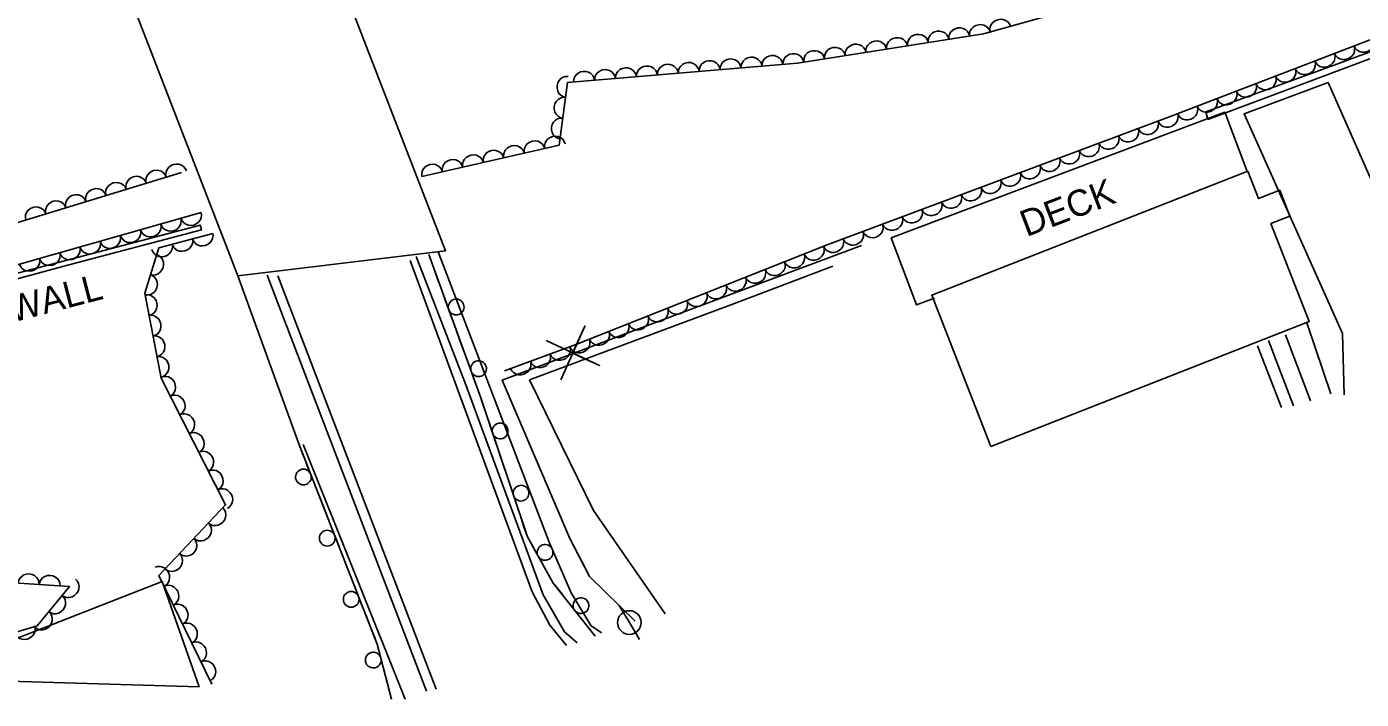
# Model space of a CAD drawing. Extents: x 1722896 to 1754269, y 648279 to 666297.
# Drawn here: x 1745353.2 to 1745607.5, y 651620 to 651748 of the extents above; entities that cross this region are included whole.
import ezdxf

# ---------------------------------------------------------------- set-up
doc = ezdxf.new("R2010")
doc.units = 0
for name, color, linetype in [('DESIGN - CENTERLINE - Proposed', 7, 'Continuous'), ('DESIGN - CENTERLINE - Proposed Text', 7, 'Continuous'), ('DESIGN - SCRATCH - User 1', 7, 'Continuous'), ('SURVEY - CENTERLINE - Preliminary Text', 7, 'Continuous'), ('SURVEY - CONTROL with Text', 7, 'Continuous'), ('SURVEY - DTM - Breaklines', 7, 'Continuous'), ('SURVEY - VEGETATION - Features with Text', 7, 'Continuous')]:
    doc.layers.add(name, color=color, linetype=linetype)

msp = doc.modelspace()

# ---------------------------------------------------------------- linework, layer by layer
at = {"layer": 'DESIGN - CENTERLINE - Proposed'}
for points in [[(1745292.48, 651961.16), (1745332, 651965.97), (1745433.03, 651705.37), (1745393.41, 651700.61), (1745292.48, 651961.16)], [(1745393.41, 651700.61), (1745405.05, 651668.64)]]:
    msp.add_lwpolyline(points, dxfattribs=at)
at = {"layer": 'DESIGN - CENTERLINE - Proposed Text'}
for points in [[(1745526.14, 651696.32), (1745522.74, 651695.04), (1745517.93, 651707.81), (1745581.47, 651731.72), (1745585.63, 651720.67)], [(1745512.23, 651706.37), (1745470.98, 651690.93), (1745443.78, 651680.75), (1745456.71, 651650.6), (1745460.43, 651643.35), (1745469.13, 651634.85)], [(1745512.23, 651706.37), (1745470.98, 651690.93), (1745465.4, 651688.84)], [(1745454.97, 651680.77), (1745459.56, 651691.03), (1745457.22, 651685.88), (1745462.37, 651683.54), (1745452.16, 651688.26)], [(1745597.1, 651691.63), (1745601.64, 651678.15)], [(1745589.75, 651688.31), (1745594.54, 651675.82)], [(1745593, 651689.37), (1745597.77, 651676.81)], [(1745450.32, 651683.2), (1745443.78, 651680.75), (1745456.71, 651650.6), (1745459.73, 651644.72)], [(1745459.73, 651644.72), (1745460.43, 651643.35), (1745469.13, 651634.85)], [(1745347.69, 651623.47), (1745345.08, 651629.16), (1745379, 651642.39), (1745386.06, 651622.36), (1745347.69, 651623.47)]]:
    msp.add_lwpolyline(points, dxfattribs=at)
msp.add_lwpolyline([(1745536.91, 651668.1), (1745597.55, 651691.9), (1745590.23, 651710.54), (1745593.86, 651711.96), (1745591.93, 651716.88), (1745587.88, 651715.29), (1745585.83, 651720.51), (1745525.62, 651696.88)], close=True, dxfattribs=at)
at = {"layer": 'DESIGN - SCRATCH - User 1'}
for points in [[(1745578.24, 651730.33), (1745577.86, 651731.79), (1745602.82, 651740.89), (1745638.43, 651754.12), (1745694.79, 651775.63), (1745732.96, 651789.68), (1745782.19, 651807.94), (1745782.61, 651806.95), (1745578.24, 651730.33)], [(1744868.11, 651732.89), (1744868.28, 651734.4), (1744948.81, 651726.9), (1745021.49, 651721.24), (1745097.4, 651715.01), (1745156.92, 651710.61), (1745181.36, 651708.6), (1745207.99, 651701.64), (1745287.3, 651683.69), (1745349.3, 651700.5), (1745386.26, 651710.24), (1745386.5, 651709.33), (1745360.52, 651702.47), (1745287.02, 651682.54), (1745196.92, 651703.3), (1745181.07, 651707.43), (1745156.06, 651709.48), (1745084.52, 651714.93), (1744991.49, 651722.44), (1744910.97, 651729.18), (1744868.11, 651732.89)], [(1745461.49, 651631.99), (1745453.54, 651642.08), (1745448.6, 651650.92), (1745439.72, 651677.35), (1745429.81, 651704.68)], [(1745430.14, 651703.76), (1745429.81, 651704.68)], [(1745431.49, 651700.05), (1745430.69, 651702.26)], [(1745432.29, 651697.84), (1745431.49, 651700.05)], [(1745434.4, 651692.01), (1745432.83, 651696.33)], [(1745435.75, 651688.3), (1745434.95, 651690.51)], [(1745436.55, 651686.09), (1745435.75, 651688.3)], [(1745438.66, 651680.26), (1745437.1, 651684.58)], [(1745439.99, 651676.54), (1745439.72, 651677.35), (1745439.21, 651678.76)], [(1745440.74, 651674.31), (1745439.99, 651676.54)], [(1745442.71, 651668.43), (1745441.25, 651672.8)], [(1745405.05, 651668.64), (1745419.99, 651630.48), (1745422.71, 651620.03)], [(1745405.05, 651668.64), (1745405.91, 651666.45)], [(1745443.97, 651664.69), (1745443.22, 651666.92)], [(1745406.49, 651664.96), (1745408.17, 651660.68)], [(1745444.72, 651662.46), (1745443.97, 651664.69)], [(1745446.7, 651656.58), (1745445.23, 651660.95)], [(1745408.75, 651659.19), (1745409.61, 651657)], [(1745409.61, 651657), (1745410.47, 651654.81)], [(1745447.95, 651652.84), (1745447.2, 651655.07)], [(1745411.05, 651653.32), (1745412.73, 651649.04)], [(1745448.76, 651650.64), (1745448.6, 651650.92), (1745447.95, 651652.84)], [(1745413.31, 651647.55), (1745414.17, 651645.36)], [(1745451.78, 651645.22), (1745449.54, 651649.24)], [(1745414.17, 651645.36), (1745415.02, 651643.17)], [(1745453.75, 651641.81), (1745453.54, 651642.08), (1745452.56, 651643.83)], [(1745415.61, 651641.68), (1745417.28, 651637.4)], [(1745455.21, 651639.96), (1745453.75, 651641.81)], [(1745459.04, 651635.09), (1745456.2, 651638.7)], [(1745417.87, 651635.91), (1745418.72, 651633.72)], [(1745418.72, 651633.72), (1745419.58, 651631.53)], [(1745461.49, 651631.99), (1745460.04, 651633.84)], [(1745420.11, 651630.02), (1745421.27, 651625.57)], [(1745421.67, 651624.02), (1745422.26, 651621.75)], [(1745422.26, 651621.75), (1745422.71, 651620.03)]]:
    msp.add_lwpolyline(points, dxfattribs=at)
for centre, start, end in [((1745435.04, 651694.66), 313.1935, 313.1837), ((1745439.3, 651682.91), 313.1935, 313.1837), ((1745443.41, 651671.07), 311.8283, 311.8184), ((1745405.93, 651662.29), 134.6403, 134.6304), ((1745447.39, 651659.22), 311.8283, 311.8184), ((1745410.48, 651650.65), 134.6403, 134.6304), ((1745451.98, 651647.94), 322.4367, 322.4269), ((1745415.04, 651639.01), 134.6403, 134.6304), ((1745458.81, 651637.81), 331.5249, 331.5151), ((1745419.23, 651627.44), 127.83, 127.8202)]:
    msp.add_arc(centre, 1.5, start, end, dxfattribs=at)
at = {"layer": 'SURVEY - CENTERLINE - Preliminary Text'}
for points in [[(1745604.2, 651677.92), (1745603.87, 651689.62), (1745585.12, 651731.42), (1745601.13, 651737.4), (1745620.51, 651693.59), (1745623.66, 651685.06), (1745624.6, 651684.24)], [(1745426.28, 651703.52), (1745449.53, 651640.46), (1745452.87, 651634.12), (1745456.08, 651630.21)], [(1745427.4, 651704.24), (1745436.7, 651680.32), (1745451.63, 651639.89), (1745455.7, 651632.84), (1745458.1, 651630.74)], [(1745431.6, 651705.17), (1745452.73, 651649.9), (1745456.93, 651640.25), (1745460.7, 651634.03), (1745462.7, 651632.62)], [(1745399.06, 651700.7), (1745429.4, 651621.53)], [(1745401.08, 651700.58), (1745431.25, 651621.93)], [(1745474.83, 651636.22), (1745461.2, 651655.91), (1745449.03, 651680.78), (1745487.57, 651695.14), (1745506.81, 651702.4)], [(1745587.7, 651687.25), (1745592.24, 651675.51)], [(1745405.9, 651668.47), (1745425.3, 651619.98)]]:
    msp.add_lwpolyline(points, dxfattribs=at)
at = {"layer": 'SURVEY - DTM - Breaklines'}
for q in [(1745466.1, 651637.81), (1745469.96, 651631.38)]:
    msp.add_line((1745468.03, 651634.59), q, dxfattribs=at)
msp.add_circle((1745468.03, 651634.59), 2.25, dxfattribs=at)
at = {"layer": 'SURVEY - VEGETATION - Features with Text'}
for points in [[(1745428.51, 651719.51), (1745454.64, 651725.46), (1745456.23, 651737.37), (1745500.08, 651741.08), (1745535.47, 651746.64), (1745574.42, 651757.57), (1745645.99, 651776.21), (1745697.91, 651790.62), (1745746.89, 651805.95), (1745781.84, 651815.03), (1745788.35, 651812.1), (1745730.96, 651790.31), (1745676.35, 651771.41), (1745624.52, 651751.42), (1745571.22, 651731), (1745505.74, 651706.5), (1745457.99, 651687.57), (1745444.24, 651682.52)], [(1745386.45, 651712.62), (1745344.42, 651700.71), (1745295.98, 651688.35), (1745284.32, 651686.46), (1745230.06, 651697.24), (1745202.33, 651703.32), (1745171.92, 651710.62), (1745171.53, 651716.41), (1745241.19, 651702.57), (1745293.28, 651694.66), (1745333.15, 651705.16), (1745382.71, 651720.29)], [(1745388.67, 651708.68), (1745378.39, 651705.95), (1745375.73, 651697.32), (1745378.84, 651681.14), (1745391.12, 651656.99), (1745378.42, 651643.56), (1745388.52, 651622.88)], [(1745346.81, 651642.41), (1745361.39, 651641.44), (1745355.23, 651633.96), (1745341.56, 651629.91)]]:
    msp.add_lwpolyline(points, dxfattribs=at)
for centre, major_axis in [((1745538.7, 651747.54), (1.93, 0.54)), ((1745522.98, 651744.68), (1.98, 0.31)), ((1745526.93, 651745.3), (1.98, 0.31)), ((1745530.88, 651745.92), (1.98, 0.31)), ((1745534.83, 651746.54), (1.98, 0.31)), ((1745507.17, 651742.19), (1.98, 0.31)), ((1745511.12, 651742.81), (1.98, 0.31)), ((1745515.07, 651743.43), (1.98, 0.31)), ((1745519.03, 651744.05), (1.98, 0.31)), ((1745604.21, 651743.64), (-1.87, -0.72)), ((1745607.94, 651745.07), (-1.87, -0.72)), ((1745479.33, 651739.32), (1.99, 0.17)), ((1745483.32, 651739.66), (1.99, 0.17)), ((1745487.3, 651740), (1.99, 0.17)), ((1745491.29, 651740.34), (1.99, 0.17)), ((1745495.27, 651740.67), (1.99, 0.17)), ((1745499.26, 651741.01), (1.99, 0.17)), ((1745503.22, 651741.57), (1.98, 0.31)), ((1745596.74, 651740.78), (-1.87, -0.72)), ((1745600.47, 651742.21), (-1.87, -0.72)), ((1745459.4, 651737.64), (1.99, 0.17)), ((1745463.39, 651737.98), (1.99, 0.17)), ((1745467.37, 651738.31), (1.99, 0.17)), ((1745471.36, 651738.65), (1.99, 0.17)), ((1745475.35, 651738.99), (1.99, 0.17)), ((1745593, 651739.34), (-1.87, -0.72)), ((1745456.12, 651736.56), (0.26, 1.98)), ((1745585.53, 651736.48), (-1.87, -0.72)), ((1745589.27, 651737.91), (-1.87, -0.72)), ((1745455.59, 651732.6), (0.26, 1.98)), ((1745578.06, 651733.62), (-1.87, -0.72)), ((1745581.8, 651735.05), (-1.87, -0.72)), ((1745570.59, 651730.77), (-1.87, -0.7)), ((1745574.33, 651732.19), (-1.87, -0.72)), ((1745455.06, 651728.63), (0.26, 1.98)), ((1745563.1, 651727.96), (-1.87, -0.7)), ((1745566.84, 651729.37), (-1.87, -0.7)), ((1745449.96, 651724.39), (1.95, 0.44)), ((1745453.86, 651725.28), (1.95, 0.44)), ((1745559.35, 651726.56), (-1.87, -0.7)), ((1745438.26, 651721.73), (1.95, 0.44)), ((1745442.16, 651722.61), (1.95, 0.44)), ((1745446.06, 651723.5), (1.95, 0.44)), ((1745551.86, 651723.76), (-1.87, -0.7)), ((1745555.6, 651725.16), (-1.87, -0.7)), ((1745377.9, 651718.82), (1.91, 0.58)), ((1745381.73, 651719.99), (1.91, 0.58)), ((1745430.46, 651719.95), (1.95, 0.44)), ((1745434.36, 651720.84), (1.95, 0.44)), ((1745544.36, 651720.95), (-1.87, -0.7)), ((1745548.11, 651722.35), (-1.87, -0.7)), ((1745370.25, 651716.48), (1.91, 0.58)), ((1745374.08, 651717.65), (1.91, 0.58)), ((1745536.87, 651718.15), (-1.87, -0.7)), ((1745540.62, 651719.55), (-1.87, -0.7)), ((1745362.6, 651714.15), (1.91, 0.58)), ((1745366.43, 651715.32), (1.91, 0.58)), ((1745529.38, 651715.34), (-1.87, -0.7)), ((1745533.13, 651716.75), (-1.87, -0.7)), ((1745354.95, 651711.81), (1.91, 0.58)), ((1745358.78, 651712.98), (1.91, 0.58)), ((1745525.63, 651713.94), (-1.87, -0.7)), ((1745380.68, 651710.98), (-1.92, -0.55)), ((1745384.53, 651712.07), (-1.92, -0.55)), ((1745518.14, 651711.14), (-1.87, -0.7)), ((1745521.89, 651712.54), (-1.87, -0.7)), ((1745369.13, 651707.71), (-1.92, -0.55)), ((1745372.98, 651708.8), (-1.92, -0.55)), ((1745376.83, 651709.89), (-1.92, -0.55)), ((1745386.73, 651708.16), (-1.93, -0.51)), ((1745510.65, 651708.33), (-1.87, -0.7)), ((1745514.4, 651709.73), (-1.87, -0.7)), ((1745361.44, 651705.53), (-1.92, -0.55)), ((1745365.29, 651706.62), (-1.92, -0.55)), ((1745379, 651706.11), (-1.93, -0.51)), ((1745382.87, 651707.14), (-1.93, -0.51)), ((1745503.18, 651705.48), (-1.86, -0.74)), ((1745506.9, 651706.93), (-1.87, -0.7)), ((1745353.74, 651703.35), (-1.92, -0.55)), ((1745357.59, 651704.44), (-1.92, -0.55)), ((1745377.4, 651702.73), (-0.59, -1.91)), ((1745495.74, 651702.53), (-1.86, -0.74)), ((1745499.46, 651704), (-1.86, -0.74)), ((1745376.22, 651698.91), (-0.59, -1.91)), ((1745492.02, 651701.06), (-1.86, -0.74)), ((1745484.58, 651698.11), (-1.86, -0.74)), ((1745488.3, 651699.58), (-1.86, -0.74)), ((1745376.17, 651695.02), (0.38, -1.96)), ((1745477.15, 651695.16), (-1.86, -0.74)), ((1745480.86, 651696.63), (-1.86, -0.74)), ((1745376.92, 651691.1), (0.38, -1.96)), ((1745469.71, 651692.21), (-1.86, -0.74)), ((1745473.43, 651693.69), (-1.86, -0.74)), ((1745465.99, 651690.74), (-1.86, -0.74)), ((1745377.68, 651687.17), (0.38, -1.96)), ((1745458.55, 651687.79), (-1.86, -0.74)), ((1745462.27, 651689.26), (-1.86, -0.74)), ((1745378.43, 651683.24), (0.38, -1.96)), ((1745451.05, 651685.02), (-1.88, -0.69)), ((1745454.8, 651686.4), (-1.88, -0.69)), ((1745447.29, 651683.64), (-1.88, -0.69)), ((1745379.68, 651679.48), (0.91, -1.78)), ((1745381.49, 651675.92), (0.91, -1.78)), ((1745383.31, 651672.35), (0.91, -1.78)), ((1745385.12, 651668.78), (0.91, -1.78)), ((1745386.93, 651665.22), (0.91, -1.78)), ((1745388.75, 651661.65), (0.91, -1.78)), ((1745390.56, 651658.09), (0.91, -1.78)), ((1745389.21, 651654.98), (-1.37, -1.45)), ((1745386.47, 651652.07), (-1.37, -1.45)), ((1745383.72, 651649.17), (-1.37, -1.45)), ((1745380.97, 651646.26), (-1.37, -1.45)), ((1745378.55, 651643.3), (0.88, -1.8)), ((1745353.6, 651641.96), (2, -0.13)), ((1745357.59, 651641.69), (2, -0.13)), ((1745361.27, 651641.29), (-1.27, -1.54)), ((1745358.72, 651638.21), (-1.27, -1.54)), ((1745380.3, 651639.71), (0.88, -1.8)), ((1745382.06, 651636.11), (0.88, -1.8)), ((1745356.18, 651635.12), (-1.27, -1.54)), ((1745383.81, 651632.52), (0.88, -1.8)), ((1745352.83, 651633.25), (-1.92, -0.57)), ((1745385.57, 651628.92), (0.88, -1.8)), ((1745387.32, 651625.33), (0.88, -1.8))]:
    msp.add_ellipse(centre, major_axis=major_axis, ratio=0.940188, start_param=0, end_param=3.141593, dxfattribs=at)

# ---------------------------------------------------------------- texts
at = {"layer": 'DESIGN - SCRATCH - User 1'}
msp.add_text('NOISE WALL', height=5, rotation=14.5713, dxfattribs=at).set_placement((1745328.51, 651685.97))
at = {"layer": 'SURVEY - CONTROL with Text'}
msp.add_text('DECK', height=5, rotation=20.9207, dxfattribs=at).set_placement((1745543.67, 651707.95))

doc.saveas('drawing.dxf')
